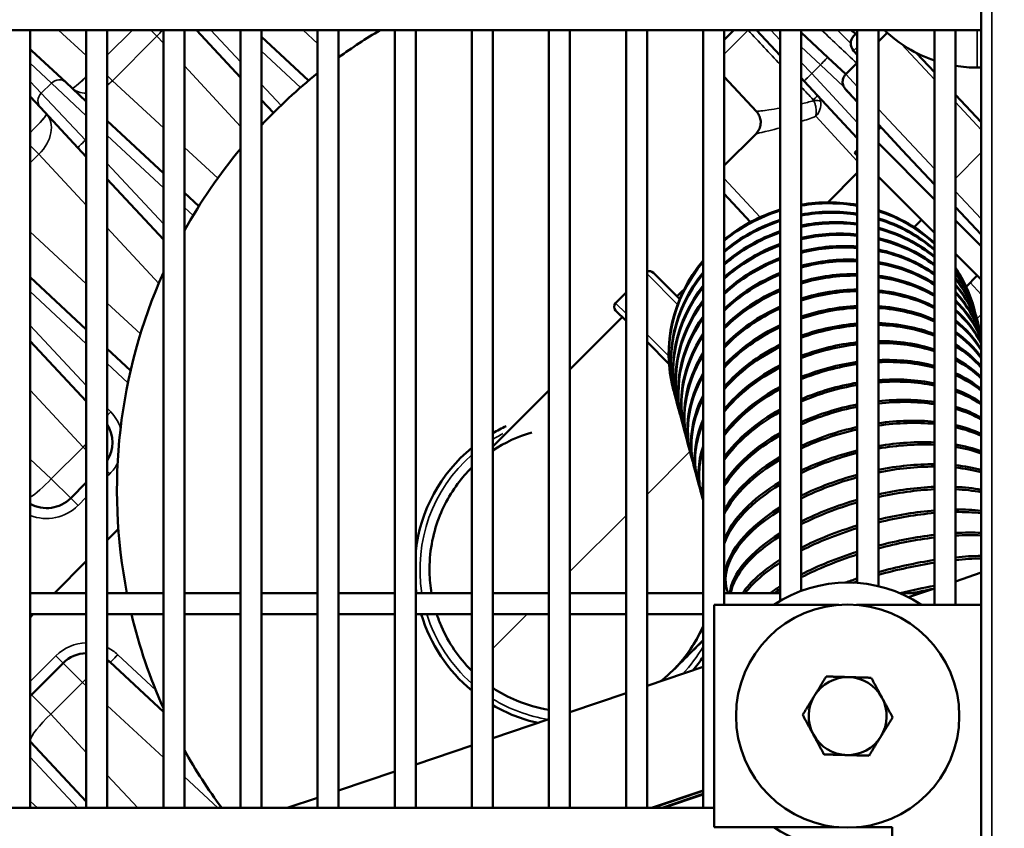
# Model space of a CAD drawing. Header units: inches. Extents: x 1 to 271, y 5 to 171.
# Tile 301 of 334: x 145.45 to 150.98, y 138.78 to 143.33. Entities that reach past the tile are written whole.
import ezdxf

# ---------------------------------------------------------------- set-up
doc = ezdxf.new("R2010")
doc.units = ezdxf.units.IN
doc.header["$LTSCALE"] = 8
doc.header["$MEASUREMENT"] = 0
for name, color, linetype, lineweight in [('Dimension (ANSI)', 7, 'Continuous', 25), ('Visible (ANSI)', 7, 'Continuous', 50), ('Visible Narrow (ANSI)', 7, 'Continuous', 35)]:
    doc.layers.add(name, color=color, linetype=linetype, lineweight=lineweight)
doc.styles.add('Dimension Text', font='tahoma.ttf')
doc.dimstyles.new('Dual Dimension', dxfattribs={"dimscale": 8, "dimtxt": 0.12, "dimasz": 0.098425, "dimexe": 0.125, "dimexo": 0.0625, "dimgap": 0.031496, "dimtad": 0, "dimtih": 1, "dimtoh": 1, "dimrnd": 1e-08, "dimzin": 4, "dimdsep": 46, "dimtxsty": 'Dimension Text', "dimcen": 0.09, "dimdle": 0.393701, "dimclrd": 256, "dimclre": 256, "dimclrt": 256, "dimadec": 0, "dimazin": 1, "dimtfac": 1, "dimtofl": 0, "dimtmove": 0, "dimatfit": 3, "dimfxl": 1, "dimtolj": 1, "dimtzin": 4, "dimlwd": -1, "dimlwe": -1, "dimarcsym": 0})

# ---------------------------------------------------------------- blocks, each defined once
blk = doc.blocks.new('*D10')
at = {"layer": 'Defpoints', "color": 0, "transparency": 16777216}
for p in [(179.2848, 157.7079), (123.1798, 140.6812), (179.2848, 140.6812)]:
    blk.add_point(p, dxfattribs=at)
at = {"layer": 'Dimension (ANSI)', "transparency": 16777216}
for p, q in [((123.1798, 141.1812), (123.1798, 158.7079)), ((179.2848, 141.1812), (179.2848, 158.7079)), ((123.9672, 157.7079), (146.443, 157.7079)), ((178.4974, 157.7079), (156.0215, 157.7079))]:
    blk.add_line(p, q, dxfattribs=at)
for points in [[(123.9672, 157.8392), (123.9672, 157.5767), (123.1798, 157.7079)], [(178.4974, 157.8392), (178.4974, 157.5767), (179.2848, 157.7079)]]:
    blk.add_solid(points, dxfattribs=at)
at = {"layer": 'Dimension (ANSI)', "transparency": 16777216, "insert": (151.2323, 157.7079), "char_height": 0.96, "attachment_point": 5, "style": 'Dimension Text'}
blk.add_mtext('\\A1;{\\H3.0x;(}\\S56.11^ 1425.1 mm;{\\H3.0x;)}', dxfattribs=at)

msp = doc.modelspace()

# ---------------------------------------------------------------- linework, layer by layer
at = {"layer": 'Visible (ANSI)'}
for p, q in [((150.8541, 143.663), (150.8541, 130.693)), ((150.8541, 143.2669), (130.6702, 143.2669)), ((145.5128, 143.2669), (145.5128, 138.8968)), ((145.8277, 143.2669), (145.8277, 138.8968)), ((145.9458, 143.2669), (145.9458, 138.8968)), ((146.2608, 143.2669), (146.2608, 138.8968)), ((146.3789, 143.2669), (146.3789, 138.8968)), ((146.4459, 143.2669), (146.6939, 143.001)), ((146.6939, 143.2669), (146.6939, 138.8968)), ((146.812, 143.2669), (146.812, 138.8968)), ((147.1269, 143.2669), (147.1269, 138.8968)), ((147.245, 143.2669), (147.245, 138.8968)), ((147.56, 143.2669), (147.56, 138.8968)), ((147.6781, 143.2669), (147.6781, 138.8968)), ((147.9931, 143.2669), (147.9931, 138.8968)), ((148.1112, 143.2669), (148.1112, 138.8968)), ((148.4261, 143.2669), (148.4261, 138.8968)), ((148.5443, 143.2669), (148.5443, 138.8968)), ((148.8592, 143.2669), (148.8592, 138.8968)), ((148.9773, 143.2669), (148.9773, 138.8968)), ((149.2923, 143.2669), (149.2923, 138.8968)), ((149.4641, 143.2669), (149.4104, 143.2132)), ((149.4104, 143.2669), (149.4104, 140.038)), ((149.593, 143.2669), (149.7254, 143.1249)), ((149.7254, 143.2669), (149.7254, 140.0603)), ((149.8435, 143.2669), (149.8435, 140.1162)), ((149.9935, 143.1138), (149.8435, 143.2537)), ((150.151, 143.2467), (150.122, 143.2669)), ((150.1392, 143.2349), (150.1584, 143.2541)), ((150.1584, 143.2669), (150.1584, 140.161)), ((150.2765, 143.2669), (150.2765, 140.1429)), ((150.2765, 143.2025), (150.3267, 143.2527)), ((150.5915, 143.2669), (150.5915, 140.038)), ((150.7096, 143.2669), (150.7096, 140.038)), ((147.0765, 142.9837), (146.812, 143.2304)), ((145.5225, 143.1518), (145.5128, 143.1608)), ((145.713, 142.9741), (145.5225, 143.1518)), ((150.1377, 143.1515), (150.1584, 143.1293)), ((150.4914, 143.1386), (150.5915, 143.0313)), ((149.9935, 143.1138), (150.0941, 143.02)), ((150.0933, 143.0192), (150.1584, 143.0844)), ((150.8324, 143.0566), (150.8541, 143.0566)), ((145.713, 142.9741), (145.8277, 142.8671)), ((145.8101, 142.989), (145.8101, 142.989)), ((149.4104, 143.0047), (149.5918, 142.8102)), ((149.8435, 142.9983), (149.8601, 142.9804)), ((150.1584, 142.6605), (149.8601, 142.9804)), ((145.8101, 142.9138), (145.8101, 142.9138)), ((150.0918, 142.9359), (150.1584, 142.8645)), ((150.1246, 142.9008), (150.1105, 142.9159)), ((150.7096, 142.9046), (150.8541, 142.7497)), ((145.5128, 142.8937), (145.5706, 142.8317)), ((146.812, 142.8743), (146.8787, 142.8028)), ((145.7805, 142.6066), (145.5706, 142.8317)), ((146.2608, 142.4633), (145.9458, 142.757)), ((150.2765, 142.7378), (150.3678, 142.64)), ((149.5895, 142.6852), (149.4104, 142.5061)), ((150.2912, 142.7221), (150.2765, 142.7084)), ((150.2765, 142.6314), (150.5915, 142.3164)), ((150.4112, 142.5934), (150.3678, 142.64)), ((145.7805, 142.6066), (145.8277, 142.556)), ((150.1584, 142.5926), (150.1431, 142.5773)), ((150.1584, 142.5619), (150.1431, 142.5773)), ((150.4112, 142.5934), (150.5915, 142.4001)), ((150.1584, 142.4657), (149.9923, 142.2995)), ((145.9458, 142.4293), (146.2608, 142.0916)), ((150.5915, 142.1289), (150.2765, 142.4438)), ((146.4598, 142.2777), (146.3789, 142.3531)), ((149.4104, 142.3478), (149.4601, 142.2944)), ((149.5584, 142.1891), (149.4601, 142.2944)), ((150.8541, 142.1185), (150.7096, 142.2734)), ((150.5194, 142.2009), (150.478, 142.1595)), ((150.7096, 142.1983), (150.8541, 142.0538)), ((150.8541, 141.8663), (150.7096, 142.0108)), ((145.8277, 141.586), (145.5128, 141.8797)), ((145.7959, 141.8713), (145.7959, 141.8713)), ((149.1608, 141.756), (149.0131, 141.9037)), ((150.8323, 141.888), (150.7698, 141.8255)), ((148.8592, 141.7923), (148.801, 141.734)), ((148.801, 141.6916), (148.8592, 141.6333)), ((150.8168, 141.6949), (150.8153, 141.7001)), ((148.5443, 141.3607), (148.8381, 141.6545)), ((150.8274, 141.6552), (150.8258, 141.6611)), ((150.8392, 141.6109), (150.8375, 141.6175)), ((150.8523, 141.5622), (150.8504, 141.5694)), ((150.8532, 141.5588), (150.8541, 141.5598)), ((145.5128, 141.5199), (145.8277, 141.1822)), ((146.0762, 141.3543), (145.9458, 141.4759)), ((148.9773, 141.5152), (149.1006, 141.3919)), ((149.1264, 141.2419), (149.125, 141.2472)), ((148.1112, 140.9276), (148.4261, 141.2426)), ((149.137, 141.2022), (149.1354, 141.2082)), ((149.1489, 141.158), (149.1471, 141.1646)), ((149.1619, 141.1093), (149.16, 141.1165)), ((149.1762, 141.0562), (149.1741, 141.064)), ((149.1915, 140.9988), (149.1893, 141.0072)), ((149.208, 140.9373), (149.2056, 140.9463)), ((149.2256, 140.8718), (149.223, 140.8813)), ((147.9895, 140.8059), (147.993, 140.8094)), ((149.2442, 140.8024), (149.2415, 140.8125)), ((145.8277, 140.7246), (145.7403, 140.6372)), ((149.2638, 140.7292), (149.2609, 140.7398)), ((149.2843, 140.6525), (149.2814, 140.6636)), ((145.9458, 140.4008), (146.0077, 140.4627)), ((145.6483, 140.1033), (145.8277, 140.2827)), ((150.7096, 140.1701), (150.8541, 140.2191)), ((149.4255, 140.1257), (149.4218, 140.1393)), ((145.8277, 140.1033), (145.5128, 140.1033)), ((146.2608, 140.1033), (145.9458, 140.1033)), ((146.6939, 140.1033), (146.3789, 140.1033)), ((147.1269, 140.1033), (146.812, 140.1033)), ((147.56, 140.1033), (147.245, 140.1033)), ((147.9931, 140.1033), (147.6781, 140.1033)), ((148.4261, 140.1033), (148.1112, 140.1033)), ((148.8592, 140.1033), (148.5443, 140.1033)), ((149.2923, 140.1033), (148.9773, 140.1033)), ((149.7254, 140.1033), (149.4104, 140.1033)), ((150.5128, 140.1033), (150.3972, 140.1033)), ((150.4458, 140.0806), (150.5915, 140.13)), ((149.3541, 138.788), (149.3541, 140.038)), ((149.3541, 140.038), (150.0541, 140.038)), ((150.1541, 140.038), (150.8541, 140.038)), ((145.5128, 139.9677), (145.5302, 139.9852)), ((145.8277, 139.9852), (145.5128, 139.9852)), ((146.2608, 139.9852), (145.9458, 139.9852)), ((146.6939, 139.9852), (146.3789, 139.9852)), ((147.1269, 139.9852), (146.812, 139.9852)), ((147.56, 139.9852), (147.245, 139.9852)), ((147.9931, 139.9852), (147.6781, 139.9852)), ((148.4261, 139.9852), (148.1112, 139.9852)), ((148.8592, 139.9852), (148.5443, 139.9852)), ((149.2923, 139.9852), (148.9773, 139.9852)), ((149.2923, 139.8388), (149.1245, 139.671)), ((145.5193, 139.5324), (145.6978, 139.7108)), ((145.9617, 139.7154), (146.2608, 139.4366)), ((148.9773, 139.5824), (149.2923, 139.6892)), ((148.5443, 139.4354), (148.8592, 139.5423)), ((148.1112, 139.2885), (148.4261, 139.3953)), ((145.8277, 138.9327), (145.5147, 139.2684)), ((147.6781, 139.1415), (147.9931, 139.2484)), ((147.245, 138.9946), (147.56, 139.1015)), ((149.0106, 138.8968), (149.2923, 138.9924)), ((146.0905, 138.9251), (146.0905, 138.9251)), ((146.9569, 138.8968), (147.1269, 138.9545)), ((149.2923, 138.9724), (149.0707, 138.8968)), ((149.3541, 138.8968), (130.6702, 138.8968)), ((150.0541, 138.788), (149.3541, 138.788)), ((150.3541, 138.788), (150.1541, 138.788)), ((150.3541, 134.538), (150.3541, 138.788))]:
    msp.add_line(p, q, dxfattribs=at)
msp.add_circle((150.1041, 139.413), 0.627, dxfattribs=at)
for centre, radius, start, end in [((148.9998, 140.6812), 3, 120.4709, 125.7967), ((150.8324, 143.8066), 0.75, 226.0264, 251.2678), ((150.1816, 143.1924), 0.06, 135, 223), ((148.9998, 140.6812), 3, 128.6295, 136.8251), ((150.8324, 143.8066), 0.75, 260.5803, 270), ((148.9998, 140.6812), 3, 140.2318, 150.8827), ((148.9919, 141.8825), 0.03, 45, 119.0201), ((148.9998, 140.6812), 3, 155.9227, 191.1067), ((148.8222, 141.7128), 0.03, 135, 225), ((145.7844, 140.95), 0.19, 328.1638, 31.8362), ((148.557, 140.2385), 0.885, 114.8208, 120.2488), ((148.557, 140.2385), 0.885, 129.5844, 173.2665), ((145.6059, 140.7716), 0.19, 240.636, 315), ((150.1041, 139.413), 0.75, 56.4427, 123.5573), ((148.557, 140.2385), 0.885, 186.7335, 188.7835), ((148.9998, 140.6812), 3, 193.4152, 204.0773), ((148.557, 140.2385), 0.885, 196.6281, 230.4156), ((145.8321, 139.5765), 0.19, 91.3341, 135), ((145.8321, 139.5765), 0.19, 47, 53.2482), ((148.557, 140.2385), 0.885, 320.0194, 326.1833), ((150.1041, 139.413), 0.219, 88.3769, 148.3769), ((150.1041, 139.413), 0.219, 28.3769, 88.3769), ((145.6537, 139.398), 0.19, 135, 137.865), ((150.1041, 139.413), 0.219, 148.3769, 208.3769), ((150.1041, 139.413), 0.219, 328.3769, 28.3769), ((148.557, 140.2385), 0.885, 239.7512, 257.4651), ((150.1041, 139.413), 0.219, 208.3769, 268.3769), ((145.6537, 139.398), 0.19, 222.135, 223), ((150.1041, 139.413), 0.219, 268.3769, 328.3769), ((148.9998, 140.6812), 3, 209.1173, 216.4988), ((150.1041, 139.413), 0.75, 236.4427, 289.4712)]:
    msp.add_arc(centre, radius, start, end, dxfattribs=at)
for centre, major_axis, ratio, start_param, end_param in [((149.9702, 141.4737), (0.8452, 0.2265), 0.939693, 1.106406, 1.470012), ((149.9716, 141.4684), (-0.8452, -0.2265), 0.939693, 4.249662, 4.613248), ((149.9702, 141.4737), (0.8452, 0.2265), 0.939693, 1.608841, 2.021565), ((149.9716, 141.4684), (-0.8452, -0.2265), 0.939693, 4.752128, 5.165279), ((149.9806, 141.4346), (0.8452, 0.2265), 0.92326, 1.122608, 1.486461), ((149.9822, 141.4287), (-0.8452, -0.2265), 0.92326, 4.266067, 4.629905), ((149.9702, 141.4737), (0.8452, 0.2265), 0.939693, 0.530508, 0.964932), ((149.9716, 141.4684), (-0.8452, -0.2265), 0.939693, 3.674415, 4.10826), ((149.9806, 141.4346), (0.8452, 0.2265), 0.92326, 1.625829, 2.042365), ((149.9822, 141.4287), (-0.8452, -0.2265), 0.92326, 4.769334, 5.186378), ((149.9923, 141.391), (0.8452, 0.2265), 0.904937, 1.140709, 1.504895), ((149.9941, 141.3845), (-0.8452, -0.2265), 0.904937, 4.284366, 4.648545), ((149.9806, 141.4346), (0.8452, 0.2265), 0.92326, 0.550601, 0.98149), ((149.9822, 141.4287), (-0.8452, -0.2265), 0.92326, 3.694754, 4.125025), ((149.9923, 141.391), (0.8452, 0.2265), 0.904937, 1.644894, 2.065915), ((149.9941, 141.3845), (-0.8452, -0.2265), 0.904937, 4.788617, 5.210238), ((150.0052, 141.3429), (0.8452, 0.2265), 0.884762, 1.160676, 1.525299), ((149.9923, 141.391), (0.8452, 0.2265), 0.904937, 0.572819, 0.999963), ((149.9941, 141.3845), (-0.8452, -0.2265), 0.904937, 3.717203, 4.143699), ((150.0071, 141.3357), (-0.8452, -0.2265), 0.884762, 4.304525, 4.669154), ((150.0052, 141.3429), (0.8452, 0.2265), 0.884762, 0.597062, 1.02031), ((150.0071, 141.3357), (-0.8452, -0.2265), 0.884762, 3.741662, 4.16424), ((150.0052, 141.3429), (0.8452, 0.2265), 0.884762, 1.666033, 2.0923), ((150.0071, 141.3357), (-0.8452, -0.2265), 0.884762, 4.809973, 5.236946), ((150.0192, 141.2905), (0.8452, 0.2265), 0.862775, 1.182473, 1.547659), ((150.0213, 141.2826), (-0.8452, -0.2265), 0.862775, 4.32651, 4.691717), ((150.0192, 141.2905), (0.8452, 0.2265), 0.862775, 0.623229, 1.042485), ((150.0213, 141.2826), (-0.8452, -0.2265), 0.862775, 3.768028, 4.186604), ((149.9716, 141.4684), (-0.8452, -0.2265), 0.939693, 5.359419, 6.304618), ((149.9702, 141.4737), (-0.8452, -0.2265), 0.939693, 5.35683, 6.283185), ((150.0192, 141.2905), (0.8452, 0.2265), 0.862775, 1.689241, 2.121626), ((150.0213, 141.2826), (-0.8452, -0.2265), 0.862775, 4.8334, 5.266613), ((150.0345, 141.2337), (0.8452, 0.2265), 0.839022, 1.206062, 1.57196), ((150.0367, 141.2253), (-0.8452, -0.2265), 0.839022, 4.350282, 4.71622), ((150.0345, 141.2337), (0.8452, 0.2265), 0.839022, 0.651219, 1.066442), ((150.0367, 141.2253), (-0.8452, -0.2265), 0.839022, 3.796203, 4.210743), ((149.9702, 141.4737), (0.8452, 0.2265), 0.939693, 0, 0.311148), ((149.9716, 141.4684), (0.8452, 0.2265), 0.939693, 6.261752, 6.597396), ((149.9822, 141.4287), (-0.8452, -0.2265), 0.92326, 5.384621, 6.307567), ((149.9806, 141.4346), (-0.8452, -0.2265), 0.92326, 5.381631, 6.283185), ((150.0345, 141.2337), (0.8452, 0.2265), 0.839022, 1.714516, 2.15403), ((150.0367, 141.2253), (-0.8452, -0.2265), 0.839022, 4.858895, 5.29938), ((150.0508, 141.1728), (0.8452, 0.2265), 0.813552, 1.231404, 1.598186), ((150.0532, 141.1638), (-0.8452, -0.2265), 0.813552, 4.375802, 4.742647), ((150.0508, 141.1728), (0.8452, 0.2265), 0.813552, 0.680934, 1.092132), ((150.0532, 141.1638), (-0.8452, -0.2265), 0.813552, 3.826088, 4.236607), ((149.9806, 141.4346), (0.8452, 0.2265), 0.92326, 0, 0.335985), ((149.9822, 141.4287), (0.8452, 0.2265), 0.92326, 6.258804, 6.622504), ((149.9923, 141.391), (0.8452, 0.2265), 0.904937, 0, 0.363067), ((149.9941, 141.3845), (0.8452, 0.2265), 0.904937, 6.255735, 6.649826), ((149.9941, 141.3845), (-0.8452, -0.2265), 0.904937, 5.413458, 6.310636), ((149.9923, 141.391), (-0.8452, -0.2265), 0.904937, 5.410035, 6.283185), ((150.0508, 141.1728), (0.8452, 0.2265), 0.813552, 1.74186, 2.18969), ((150.0532, 141.1638), (-0.8452, -0.2265), 0.813552, 4.886459, 5.335433), ((150.0682, 141.1078), (0.8452, 0.2265), 0.786416, 1.258457, 1.626322), ((150.0707, 141.0983), (-0.8452, -0.2265), 0.786416, 4.403027, 4.770983), ((150.0682, 141.1078), (0.8452, 0.2265), 0.786416, 0.712276, 1.119504), ((150.0052, 141.3429), (0.8452, 0.2265), 0.884762, 0, 0.392209), ((150.0071, 141.3357), (0.8452, 0.2265), 0.884762, 6.274059, 6.679182), ((150.0052, 141.3429), (-0.8452, -0.2265), 0.884762, 5.442317, 6.283185), ((150.0707, 141.0983), (-0.8452, -0.2265), 0.786416, 3.857586, 4.264147), ((150.0192, 141.2905), (0.8452, 0.2265), 0.862775, 0.04796, 0.423242), ((150.0213, 141.2826), (0.8452, 0.2265), 0.862775, 0.056708, 0.427217), ((150.0345, 141.2337), (0.8452, 0.2265), 0.839022, 0.108511, 0.456007), ((150.0367, 141.2253), (0.8452, 0.2265), 0.839022, 0.116454, 0.460148), ((150.0071, 141.3357), (-0.8452, -0.2265), 0.884762, 5.446217, 6.313847), ((150.0682, 141.1078), (0.8452, 0.2265), 0.786416, 1.771274, 2.22884), ((150.0707, 141.0983), (-0.8452, -0.2265), 0.786416, 4.916095, 5.375014), ((150.0866, 141.0389), (0.8452, 0.2265), 0.75767, 1.287177, 1.656353), ((150.0893, 141.0288), (-0.8452, -0.2265), 0.75767, 4.431914, 4.801214), ((150.0866, 141.0389), (0.8452, 0.2265), 0.75767, 0.745151, 1.148504), ((150.0893, 141.0288), (-0.8452, -0.2265), 0.75767, 3.890603, 4.293308), ((150.0508, 141.1728), (0.8452, 0.2265), 0.813552, 0.165416, 0.490362), ((150.0532, 141.1638), (0.8452, 0.2265), 0.813552, 0.172851, 0.494647), ((150.0213, 141.2826), (-0.8452, -0.2265), 0.862775, 5.483289, 6.317224), ((150.0192, 141.2905), (-0.8452, -0.2265), 0.862775, 5.47885, 6.283185), ((150.0682, 141.1078), (0.8452, 0.2265), 0.786416, 0.220128, 0.526177), ((150.0866, 141.0389), (0.8452, 0.2265), 0.75767, 1.802764, 2.271793), ((150.0893, 141.0288), (-0.8452, -0.2265), 0.75767, 4.94781, 5.418451), ((150.1061, 140.9663), (0.8452, 0.2265), 0.727374, 1.31752, 1.688267), ((150.109, 140.9557), (-0.8452, -0.2265), 0.727374, 4.462419, 4.833327), ((150.1061, 140.9663), (0.8452, 0.2265), 0.727374, 0.779467, 1.179078), ((150.109, 140.9557), (-0.8452, -0.2265), 0.727374, 3.92505, 4.324036), ((150.0707, 141.0983), (0.8452, 0.2265), 0.786416, 0.227211, 0.530588), ((150.0367, 141.2253), (-0.8452, -0.2265), 0.839022, 5.525225, 6.320796), ((150.0345, 141.2337), (-0.8452, -0.2265), 0.839022, 5.52016, 6.283185), ((150.0866, 141.0389), (0.8452, 0.2265), 0.75767, 0.273443, 0.563332), ((150.0893, 141.0288), (0.8452, 0.2265), 0.75767, 0.280267, 0.567853), ((150.1061, 140.9663), (0.8452, 0.2265), 0.727374, 1.83634, 2.318979), ((150.109, 140.9557), (-0.8452, -0.2265), 0.727374, 4.981615, 5.466194), ((150.1265, 140.89), (0.8452, 0.2265), 0.695588, 1.349439, 1.722052), ((150.1295, 140.8789), (-0.8452, -0.2265), 0.695588, 4.494495, 4.867312), ((150.1265, 140.89), (0.8452, 0.2265), 0.695588, 0.815136, 1.211171), ((150.1295, 140.8789), (-0.8452, -0.2265), 0.695588, 3.960837, 4.356277), ((150.1061, 140.9663), (0.8452, 0.2265), 0.727374, 0.325843, 0.60172), ((150.109, 140.9557), (0.8452, 0.2265), 0.727374, 0.332465, 0.606336), ((150.0532, 141.1638), (-0.8452, -0.2265), 0.813552, 5.572838, 6.324595), ((150.0508, 141.1728), (-0.8452, -0.2265), 0.813552, 5.567017, 6.283185), ((150.1479, 140.8103), (0.8452, 0.2265), 0.662378, 0.852072, 1.244727), ((150.1265, 140.89), (0.8452, 0.2265), 0.695588, 0.377634, 0.641241), ((150.1295, 140.8789), (0.8452, 0.2265), 0.695588, 0.384096, 0.64594), ((150.1265, 140.89), (0.8452, 0.2265), 0.695588, 1.872019, 2.371012), ((150.1295, 140.8789), (-0.8452, -0.2265), 0.695588, 5.017528, 5.518889), ((150.1479, 140.8103), (0.8452, 0.2265), 0.662378, 1.382888, 1.757697), ((150.151, 140.7987), (-0.8452, -0.2265), 0.662378, 4.528095, 4.903158), ((150.151, 140.7987), (-0.8452, -0.2265), 0.662378, 3.99788, 4.389974), ((150.0682, 141.1078), (-0.8452, -0.2265), 0.786416, 5.620609, 6.283185), ((150.0707, 141.0983), (-0.8452, -0.2265), 0.786416, 5.627396, 6.328663), ((150.1702, 140.7273), (0.8452, 0.2265), 0.627812, 0.89019, 1.279687), ((150.1479, 140.8103), (0.8452, 0.2265), 0.662378, 0.429023, 0.681804), ((150.151, 140.7987), (-0.8452, -0.2265), 0.662378, 3.576944, 3.828166), ((150.1479, 140.8103), (0.8452, 0.2265), 0.662378, 1.909825, 2.428802), ((150.151, 140.7987), (-0.8452, -0.2265), 0.662378, 5.055575, 5.577501), ((150.1702, 140.7273), (0.8452, 0.2265), 0.627812, 1.417817, 1.795198), ((150.1734, 140.7153), (-0.8452, -0.2265), 0.627812, 4.563171, 4.940862), ((150.1734, 140.7153), (-0.8452, -0.2265), 0.627812, 4.036097, 4.425069), ((150.1702, 140.7273), (0.8452, 0.2265), 0.627812, 0.480148, 0.723322), ((150.0866, 141.0389), (-0.8452, -0.2265), 0.75767, 5.682939, 6.283185), ((150.0893, 141.0288), (-0.8452, -0.2265), 0.75767, 5.691065, 6.333046), ((150.1932, 140.6411), (0.8452, 0.2265), 0.591961, 0.929411, 1.315994), ((150.1734, 140.7153), (-0.8452, -0.2265), 0.627812, 3.627956, 3.869745), ((150.1702, 140.7273), (0.8452, 0.2265), 0.627812, 1.949792, 2.493794), ((150.1932, 140.6411), (0.8452, 0.2265), 0.591961, 1.454179, 1.834552), ((150.1966, 140.6287), (-0.8452, -0.2265), 0.591961, 4.599676, 4.980422), ((150.1966, 140.6287), (-0.8452, -0.2265), 0.591961, 4.075405, 4.461505), ((150.1932, 140.6411), (0.8452, 0.2265), 0.591961, 0.531104, 0.765716), ((150.1966, 140.6287), (-0.8452, -0.2265), 0.591961, 3.678813, 3.912191), ((150.1061, 140.9663), (-0.8452, -0.2265), 0.727374, 5.757853, 6.283185), ((150.1734, 140.7153), (-0.8452, -0.2265), 0.627812, 5.09579, 5.643578), ((150.109, 140.9557), (-0.8452, -0.2265), 0.727374, 5.768106, 6.337803), ((150.2171, 140.552), (0.8452, 0.2265), 0.554898, 1.491925, 1.875763), ((150.2206, 140.5392), (-0.8452, -0.2265), 0.554898, 4.637559, 5.021844), ((150.2171, 140.552), (0.8452, 0.2265), 0.554898, 0.969655, 1.353589), ((150.2206, 140.5392), (-0.8452, -0.2265), 0.554898, 4.115728, 4.499223), ((150.2171, 140.552), (0.8452, 0.2265), 0.554898, 0.581954, 0.808909), ((150.2206, 140.5392), (-0.8452, -0.2265), 0.554898, 3.729575, 3.955426), ((150.1932, 140.6411), (0.8452, 0.2265), 0.591961, 1.991967, 2.568503), ((150.1966, 140.6287), (-0.8452, -0.2265), 0.591961, 5.138224, 5.71986), ((150.1265, 140.89), (-0.8452, -0.2265), 0.695588, 5.85486, 6.283185), ((150.2417, 140.4602), (0.8452, 0.2265), 0.516699, 1.010844, 1.392412), ((150.2453, 140.4469), (-0.8452, -0.2265), 0.516699, 4.156988, 4.538163), ((150.2417, 140.4602), (0.8452, 0.2265), 0.516699, 0.632737, 0.852826), ((150.2453, 140.4469), (-0.8452, -0.2265), 0.516699, 3.780278, 3.99938), ((150.1295, 140.8789), (-0.8452, -0.2265), 0.695588, 5.869619, 6.328216), ((150.2171, 140.552), (0.8452, 0.2265), 0.554898, 2.036413, 2.65806), ((150.2417, 140.4602), (0.8452, 0.2265), 0.516699, 1.531004, 1.918843), ((150.2453, 140.4469), (-0.8452, -0.2265), 0.516699, 4.676772, 5.06514), ((150.2206, 140.5392), (-0.8452, -0.2265), 0.554898, 5.182944, 5.812105), ((150.267, 140.3657), (0.8452, 0.2265), 0.477443, 1.052903, 1.432404), ((150.2707, 140.3521), (-0.8452, -0.2265), 0.477443, 4.199109, 4.578267), ((150.267, 140.3657), (0.8452, 0.2265), 0.477443, 0.683475, 0.897398), ((150.2707, 140.3521), (-0.8452, -0.2265), 0.477443, 3.830943, 4.043981), ((150.267, 140.3657), (0.8452, 0.2265), 0.477443, 1.571367, 1.963813), ((150.2707, 140.3521), (-0.8452, -0.2265), 0.477443, 4.717266, 5.110334), ((150.1479, 140.8103), (-0.8452, -0.2265), 0.662378, 6.027163, 6.187899), ((150.2417, 140.4602), (-0.8452, -0.2265), 0.516699, 5.224809, 5.91847), ((150.2453, 140.4469), (-0.8452, -0.2265), 0.516699, 5.230039, 5.937725), ((150.293, 140.2689), (0.8452, 0.2265), 0.437209, 1.095756, 1.473504), ((150.293, 140.2689), (0.8452, 0.2265), 0.437209, 0.734176, 0.942555), ((150.2967, 140.255), (-0.8452, -0.2265), 0.437209, 4.242018, 4.619474), ((150.2967, 140.255), (-0.8452, -0.2265), 0.437209, 3.881575, 4.08916), ((150.267, 140.3657), (-0.8452, -0.2265), 0.477443, 5.274087, 6.283185), ((150.293, 140.2689), (0.8452, 0.2265), 0.437209, 1.612964, 2.010706), ((150.2967, 140.255), (-0.8452, -0.2265), 0.437209, 4.758991, 5.157462), ((150.2707, 140.3521), (-0.8452, -0.2265), 0.477443, 5.279632, 6.339467), ((150.3195, 140.1699), (0.8452, 0.2265), 0.39608, 1.139329, 1.515652), ((150.3233, 140.1557), (-0.8452, -0.2265), 0.39608, 4.28564, 4.661724), ((150.3195, 140.1699), (0.8452, 0.2265), 0.39608, 0.784837, 0.988228), ((150.3233, 140.1557), (-0.8452, -0.2265), 0.39608, 3.932171, 4.13485), ((150.3195, 140.1699), (0.8452, 0.2265), 0.39608, 1.655748, 2.059573), ((150.293, 140.2689), (-0.8452, -0.2265), 0.437209, 5.325996, 6.125298), ((150.2967, 140.255), (-0.8452, -0.2265), 0.437209, 5.331886, 6.090834), ((150.3233, 140.1557), (-0.8452, -0.2265), 0.39608, 4.801899, 5.206576), ((150.3466, 140.0688), (0.8452, 0.2265), 0.35414, 1.183548, 1.558787), ((150.3505, 140.0544), (-0.8452, -0.2265), 0.35414, 4.329901, 4.704958), ((150.3466, 140.0688), (0.8452, 0.2265), 0.35414, 0.835445, 1.034351), ((150.3505, 140.0544), (-0.8452, -0.2265), 0.35414, 3.982716, 4.180984), ((150.3466, 140.0688), (0.8452, 0.2265), 0.35414, 1.699669, 2.110485), ((150.3505, 140.0544), (-0.8452, -0.2265), 0.35414, 4.845942, 5.257753), ((150.3741, 139.966), (0.8452, 0.2265), 0.311475, 0.885981, 1.080855), ((150.3195, 140.1699), (0.8452, 0.2265), 0.39608, 2.239156, 2.712152), ((150.3233, 140.1557), (-0.8452, -0.2265), 0.39608, 5.387024, 5.818245), ((150.3741, 139.966), (0.8452, 0.2265), 0.311475, 1.228341, 1.60285), ((150.3781, 139.9514), (-0.8452, -0.2265), 0.311475, 4.37473, 4.749115), ((150.3781, 139.9514), (-0.8452, -0.2265), 0.311475, 4.033191, 4.227494), ((150.2453, 140.4469), (-0.8452, -0.2265), 0.516699, 0.070311, 0.096812), ((150.3466, 140.0688), (0.8452, 0.2265), 0.35414, 2.297047, 2.401839), ((150.3741, 139.966), (0.8452, 0.2265), 0.311475, 1.74468, 1.828695), ((150.3781, 139.9514), (-0.8452, -0.2265), 0.311475, 4.891073, 4.919843), ((150.4021, 139.8617), (0.8452, 0.2265), 0.268173, 1.273634, 1.502163), ((150.3505, 140.0544), (-0.8452, -0.2265), 0.35414, 5.445356, 5.504681), ((150.4061, 139.8468), (-0.8452, -0.2265), 0.268173, 4.427486, 4.56978)]:
    msp.add_ellipse(centre, major_axis=major_axis, ratio=ratio, start_param=start_param, end_param=end_param, dxfattribs=at)
for points, knots in [([(150.092, 142.9357), (150.0904, 142.9374), (150.0889, 142.9392), (150.0861, 142.943), (150.0849, 142.9449), (150.0815, 142.9507), (150.0797, 142.9548), (150.0772, 142.963), (150.0764, 142.967), (150.0756, 142.9753), (150.0757, 142.9794), (150.0766, 142.9876), (150.0775, 142.9917), (150.0801, 142.9995), (150.0818, 143.0033), (150.0864, 143.0114), (150.0896, 143.0156), (150.0933, 143.0192)], [0, 0, 0, 0, 0.0177927, 0.0177927, 0.0353465, 0.0353465, 0.0688973, 0.0688973, 0.1003242, 0.1003242, 0.1317441, 0.1317441, 0.163152, 0.163152, 0.1945635, 0.1945635, 0.2339885, 0.2339885, 0.2339885, 0.2339885]), ([(150.1105, 142.9159), (150.1039, 142.923), (150.099, 142.9282), (150.0945, 142.9331), (150.0934, 142.9342), (150.0924, 142.9353), (150.0922, 142.9355), (150.0919, 142.9358), (150.0919, 142.9358), (150.0918, 142.9359), (150.0918, 142.9359), (150.0918, 142.9359), (150.0918, 142.9359), (150.0918, 142.9359), (150.0918, 142.9359), (150.0918, 142.9359), (150.0918, 142.9359), (150.0918, 142.9359), (150.0918, 142.9359), (150.0918, 142.9359), (150.0918, 142.9359), (150.0919, 142.9359), (150.0919, 142.9359), (150.0919, 142.9358), (150.0919, 142.9358), (150.0919, 142.9358), (150.0919, 142.9358), (150.092, 142.9358), (150.092, 142.9358), (150.092, 142.9357), (150.092, 142.9357), (150.092, 142.9357), (150.092, 142.9357), (150.092, 142.9357)], [0, 0, 0, 0, 0.2871242, 0.2871242, 0.4222928, 0.4222928, 0.485176, 0.485176, 0.5323361, 0.5323361, 0.5367571, 0.5367571, 0.5388255, 0.5388255, 0.5393427, 0.5393427, 0.5394719, 0.5394719, 0.5395043, 0.5395043, 0.5395453, 0.5395453, 0.5395783, 0.5395783, 0.5398371, 0.5398371, 0.5399017, 0.5399017, 0.5399341, 0.5399341, 0.5399502, 0.5399502, 0.5399603, 0.5399603, 0.5399603, 0.5399603]), ([(149.5896, 142.6852), (149.596, 142.6915), (149.6014, 142.699), (149.6098, 142.7151), (149.6129, 142.7241), (149.6162, 142.7429), (149.6164, 142.753), (149.6134, 142.772), (149.6104, 142.7811), (149.6024, 142.797), (149.5975, 142.804), (149.5917, 142.8102)], [0.0002521, 0.0002521, 0.0002521, 0.0002521, 0.0686034, 0.0686034, 0.1391829, 0.1391829, 0.2139787, 0.2139787, 0.2856992, 0.2856992, 0.3496408, 0.3496408, 0.3496408, 0.3496408]), ([(147.7669, 140.1033), (147.7602, 140.1423), (147.7565, 140.1817), (147.7532, 140.3298), (147.773, 140.4329), (147.8399, 140.6095), (147.8863, 140.6881), (147.9607, 140.7762), (147.9769, 140.7936), (147.993, 140.8095)], [1.25556, 1.25556, 1.25556, 1.25556, 1.557617, 1.557617, 2.389511, 2.389511, 3.162934, 3.162934, 3.375825, 3.375825, 3.375825, 3.375825]), ([(147.9931, 140.8095), (147.9923, 140.8087), (147.9915, 140.8079), (147.9904, 140.8068), (147.9901, 140.8065), (147.9897, 140.8061), (147.9897, 140.8061), (147.9896, 140.806), (147.9896, 140.806), (147.9895, 140.806), (147.9895, 140.806), (147.9895, 140.8059), (147.9895, 140.8059), (147.9895, 140.8059), (147.9895, 140.8059), (147.9895, 140.8059), (147.9895, 140.8059), (147.9895, 140.8059), (147.9895, 140.8059), (147.9895, 140.8059), (147.9895, 140.8059), (147.9895, 140.8059), (147.9895, 140.8059), (147.9895, 140.8059), (147.9895, 140.8059), (147.9895, 140.8059), (147.9895, 140.8059), (147.9895, 140.8059), (147.9895, 140.8059), (147.9895, 140.8059), (147.9895, 140.8059), (147.9895, 140.8059), (147.9895, 140.8059), (147.9895, 140.8059), (147.9895, 140.8059), (147.9895, 140.8059), (147.9895, 140.8059), (147.9895, 140.8059), (147.9895, 140.8059), (147.9895, 140.8059)], [1.0372671, 1.0372671, 1.0372671, 1.0372671, 1.0461865, 1.0461865, 1.0496186, 1.0496186, 1.0501582, 1.0501582, 1.050428, 1.050428, 1.0504617, 1.0504617, 1.0504785, 1.0504785, 1.0850111, 1.0850111, 1.1886088, 1.1886088, 1.499402, 1.499402, 1.7324969, 1.7324969, 1.7762022, 1.7762022, 1.7925917, 1.7925917, 1.7956647, 1.7956647, 1.797823, 1.797823, 1.7983625, 1.7983625, 1.7984974, 1.7984974, 1.7985649, 1.7985649, 1.7985986, 1.7985986, 1.7986188, 1.7986188, 1.7986188, 1.7986188]), ([(147.9896, 139.671), (147.9191, 139.7415), (147.8621, 139.8254), (147.8126, 139.9392), (147.8039, 139.9621), (147.7962, 139.9852)], [0.000001, 0.000001, 0.000001, 0.000001, 0.7596319, 0.7596319, 0.9456307, 0.9456307, 0.9456307, 0.9456307]), ([(149.2923, 139.8388), (149.2818, 139.8284), (149.2718, 139.8183), (149.2155, 139.762), (149.179, 139.7255), (149.1407, 139.6872), (149.1315, 139.678), (149.1261, 139.6726), (149.1252, 139.6717), (149.1246, 139.6711), (149.1245, 139.6711), (149.1245, 139.671), (149.1245, 139.671), (149.1245, 139.671), (149.1245, 139.671), (149.1245, 139.671), (149.1245, 139.671), (149.1245, 139.671), (149.1245, 139.6711), (149.1246, 139.6711), (149.1247, 139.6712), (149.125, 139.6715), (149.1253, 139.6718), (149.1272, 139.6738), (149.1289, 139.6754), (149.1326, 139.6793), (149.1348, 139.6815), (149.1482, 139.6955), (149.1592, 139.7077), (149.1838, 139.737), (149.1972, 139.7543), (149.2422, 139.8177), (149.27, 139.8672), (149.2922, 139.919)], [2.949886, 2.949886, 2.949886, 2.949886, 3.121636, 3.121636, 3.962155, 3.962155, 4.524617, 4.524617, 4.711163, 4.711163, 4.773326, 4.773326, 4.793988, 4.793988, 4.794046, 4.794046, 4.794063, 4.794063, 4.794332, 4.794332, 4.794872, 4.794872, 4.798304, 4.798304, 4.816609, 4.816609, 4.841015, 4.841015, 4.971238, 4.971238, 5.144924, 5.144924, 5.587631, 5.587631, 5.587631, 5.587631]), ([(149.2445, 139.825), (149.2611, 139.8528), (149.276, 139.8815), (149.2901, 139.9135), (149.2912, 139.916), (149.2923, 139.9185)], [-0.5001074, -0.5001074, -0.5001074, -0.5001074, -0.2546106, -0.2546106, -0.234107, -0.234107, -0.234107, -0.234107]), ([(149.2445, 139.825), (149.2118, 139.7705), (149.1605, 139.6985), (149.0707, 139.6219), (149.0623, 139.615), (149.0538, 139.6083)], [0.000001, 0.000001, 0.000001, 0.000001, 0.484319, 0.484319, 0.5332936, 0.5332936, 0.5332936, 0.5332936]), ([(148.4261, 139.4476), (148.3639, 139.4579), (148.3028, 139.4754), (148.198, 139.5194), (148.1533, 139.5435), (148.1112, 139.5715)], [1.5327189, 1.5327189, 1.5327189, 1.5327189, 1.8151864, 1.8151864, 2.0415242, 2.0415242, 2.0415242, 2.0415242])]:
    msp.add_open_spline(points, degree=3, knots=knots, dxfattribs=at)
for points in [[(149.5917, 142.8102), (149.5917, 142.8102), (149.5917, 142.8102), (149.5917, 142.8102)], [(149.1452, 141.7716), (149.1586, 141.7842), (149.172, 141.797), (149.1854, 141.8098)], [(148.3299, 141.0068), (148.2524, 140.9843), (148.178, 140.9497), (148.1112, 140.9054)], [(148.1112, 140.9055), (148.1225, 140.913), (148.1333, 140.9198), (148.1436, 140.9259)], [(147.9931, 139.6675), (147.9919, 139.6687), (147.9907, 139.6698), (147.9896, 139.671)], [(148.5487, 139.4369), (148.5472, 139.4369), (148.5457, 139.4369), (148.5443, 139.437)]]:
    msp.add_open_spline(points, degree=3, dxfattribs=at)
for points in [[(149.9176, 139.5278), (149.9484, 139.5778), (149.9839, 139.6355)], [(149.9839, 139.6355), (150.0516, 139.6335), (150.1103, 139.6319)], [(150.1103, 139.6319), (150.169, 139.6302), (150.2367, 139.6283)], [(150.2367, 139.6283), (150.2689, 139.5687), (150.2968, 139.517)], [(149.8513, 139.4201), (149.8868, 139.4778), (149.9176, 139.5278)], [(150.2968, 139.517), (150.3247, 139.4654), (150.3569, 139.4058)], [(149.9114, 139.3089), (149.8835, 139.3605), (149.8513, 139.4201)], [(150.3569, 139.4058), (150.3213, 139.3481), (150.2906, 139.2981)], [(149.9715, 139.1976), (149.9393, 139.2572), (149.9114, 139.3089)], [(150.2906, 139.2981), (150.2598, 139.2482), (150.2243, 139.1905)], [(150.0979, 139.194), (150.0392, 139.1957), (149.9715, 139.1976)], [(150.2243, 139.1905), (150.1565, 139.1924), (150.0979, 139.194)]]:
    msp.add_rational_spline(points, [1, 1.0379548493, 1], degree=2, dxfattribs=at)
at = {"layer": 'Visible Narrow (ANSI)'}
for p, q in [((150.9141, 143.663), (150.9141, 130.693)), ((145.6726, 143.2669), (145.8277, 143.1251)), ((146.0869, 143.2669), (145.9458, 143.1258)), ((146.1903, 143.2669), (146.2243, 143.2329)), ((146.6939, 143.0888), (146.5278, 143.2669)), ((146.6849, 143.2669), (146.6939, 143.2586)), ((147.0465, 143.2669), (147.1269, 143.1923)), ((149.4104, 143.1313), (149.5455, 143.2664)), ((149.7254, 143.2112), (149.673, 143.2669)), ((150.0464, 143.2669), (150.1216, 143.1917)), ((150.8324, 143.0566), (150.8324, 143.2669)), ((145.9747, 142.9833), (146.2243, 143.2329)), ((146.2608, 143.1936), (146.2243, 143.2329)), ((150.4067, 143.1891), (150.5915, 142.9897)), ((146.812, 143.1484), (147.0306, 142.9445)), ((149.8435, 143.1726), (149.9511, 143.0714)), ((150.1377, 143.1515), (150.1584, 143.1722)), ((145.5128, 143.0815), (145.6322, 142.9701)), ((149.9025, 143.0228), (149.8435, 143.0856)), ((149.9511, 143.0714), (149.9025, 143.0228)), ((150.0828, 142.9486), (149.9511, 143.0714)), ((146.6939, 142.7267), (146.3789, 143.0663)), ((149.9025, 143.0228), (150.1584, 142.7484)), ((150.1584, 142.9497), (150.0933, 143.0192)), ((145.5746, 142.9125), (145.5128, 142.9788)), ((145.6322, 142.9701), (145.5746, 142.9125)), ((145.8277, 142.7858), (145.6322, 142.9701)), ((145.9747, 142.9833), (145.9458, 143.0122)), ((145.9747, 142.9833), (146.2608, 142.7179)), ((146.4661, 142.9722), (146.4663, 142.9721)), ((146.9215, 142.8447), (146.812, 142.9622)), ((145.5746, 142.9125), (145.8229, 142.649)), ((150.7096, 142.8622), (150.8541, 142.7063)), ((150.5915, 142.4875), (150.2765, 142.8237)), ((146.2356, 142.7413), (146.2354, 142.7415)), ((149.9247, 142.783), (150.1584, 142.5308)), ((145.8229, 142.649), (145.8277, 142.6538)), ((145.8277, 142.6439), (145.8229, 142.649)), ((145.9458, 142.675), (146.2608, 142.3813)), ((145.5128, 142.6187), (145.5614, 142.57)), ((146.3789, 142.6084), (146.5658, 142.435)), ((150.7096, 142.4345), (150.8541, 142.579)), ((145.5128, 142.5214), (145.5614, 142.57)), ((145.8277, 142.2829), (145.5614, 142.57)), ((146.2608, 142.1795), (145.9458, 142.5172)), ((149.6132, 142.2162), (149.4104, 142.4329)), ((150.7096, 142.3613), (150.8541, 142.2063)), ((145.8032, 142.3093), (145.8034, 142.3092)), ((146.3789, 142.2712), (146.4278, 142.2256)), ((145.5128, 142.134), (145.8277, 141.8418)), ((146.2344, 141.8444), (145.9458, 142.1556)), ((145.5725, 142.0786), (145.5725, 142.0786)), ((146.1594, 141.9253), (146.1594, 141.9253)), ((145.7933, 141.8737), (145.7933, 141.8737)), ((148.9773, 141.897), (149.1488, 141.7256)), ((145.5128, 141.7978), (145.8277, 141.5041)), ((150.8541, 141.7827), (150.7928, 141.8485)), ((145.9458, 141.7323), (146.1314, 141.5601)), ((145.9565, 141.7223), (145.9565, 141.7224)), ((145.9871, 141.694), (145.9871, 141.694)), ((148.8592, 141.6757), (148.801, 141.734)), ((150.8301, 141.6449), (150.8541, 141.6689)), ((145.8277, 141.2701), (145.5128, 141.6078)), ((149.0987, 141.4363), (148.9773, 141.5576)), ((145.9458, 141.3939), (146.0614, 141.2862)), ((145.8095, 140.9249), (145.5128, 141.2449)), ((145.5249, 141.2318), (145.5249, 141.2318)), ((145.9658, 141.122), (145.9458, 141.1434)), ((145.8095, 140.9249), (145.631, 140.7465)), ((145.8095, 140.9249), (145.8277, 140.9067)), ((149.2184, 140.8999), (148.9773, 140.6588)), ((145.5128, 140.8562), (145.631, 140.7465)), ((145.9458, 140.7886), (145.9597, 140.7747)), ((145.9458, 140.7609), (145.9597, 140.7747)), ((145.7403, 140.6372), (145.631, 140.7465)), ((145.7403, 140.6372), (145.7812, 140.5963)), ((145.7812, 140.5963), (145.8277, 140.6428)), ((148.8592, 140.5407), (148.5443, 140.2257)), ((148.4261, 140.1076), (148.4219, 140.1033)), ((148.3038, 139.9852), (148.1112, 139.7926)), ((145.6568, 139.7518), (145.5128, 139.6077)), ((145.6978, 139.7108), (145.6568, 139.7518)), ((146.2177, 139.5587), (146.0041, 139.7578)), ((145.6978, 139.7108), (145.807, 139.6016)), ((147.9931, 139.6745), (147.9896, 139.671)), ((145.6286, 139.4231), (145.807, 139.6016)), ((145.8277, 139.5824), (145.807, 139.6016)), ((145.5193, 139.5324), (145.5128, 139.5389)), ((145.6286, 139.4231), (145.5193, 139.5324)), ((145.6286, 139.4231), (145.8277, 139.2084)), ((146.2608, 139.1807), (145.9458, 139.4729)), ((146.1445, 139.2886), (146.1445, 139.2886)), ((145.5128, 139.1826), (145.7793, 138.8968)), ((145.9458, 139.0811), (146.1167, 138.8968)), ((146.5668, 138.8968), (146.3789, 139.0711)), ((148.9967, 138.8968), (149.2923, 138.9971)), ((149.2923, 138.9771), (149.0569, 138.8968)), ((145.5537, 138.8968), (145.5128, 138.935)), ((146.0929, 138.9225), (146.0929, 138.9225)), ((146.5283, 138.9325), (146.5285, 138.9324))]:
    msp.add_line(p, q, dxfattribs=at)
for centre, radius, start, end in [((145.7829, 140.9515), 0.25, 18.3906, 43), ((148.557, 140.2385), 0.855, 117.0426, 121.4284), ((148.557, 140.2385), 0.855, 131.2673, 189.0942), ((145.7829, 140.9515), 0.25, 315, 332.0039), ((145.6044, 140.773), 0.25, 248.4848, 315), ((146.318, 140.0594), 0.25, 197.2681, 202.1337), ((148.557, 140.2385), 0.855, 197.2295, 228.7327), ((145.8336, 139.575), 0.25, 91.3533, 135), ((145.8336, 139.575), 0.25, 47, 63.3318), ((148.557, 140.2385), 0.855, 316.5332, 329.3137), ((148.557, 140.2385), 0.855, 238.5716, 260.9513)]:
    msp.add_arc(centre, radius, start, end, dxfattribs=at)
for centre, major_axis, ratio, start_param, end_param in [((146.1273, 143.33), (-0.139, -0.1296), 0.722061, 1.596006, 1.834722), ((149.5118, 143.2366), (-0.0585, -0.0546), 0.018504, 2.167064, 2.17838), ((145.4815, 143.1079), (0.0409, 0.0439), 0.939626, 0, 0.214466), ((149.9525, 143.0699), (0.0409, 0.0439), 0.034878, 0, 1.569578), ((149.904, 143.0214), (-0.0439, -0.0409), 0.034878, 4.713607, 6.283185), ((145.6721, 142.9302), (0.0409, 0.0439), 0.939626, 0, 1.537996), ((145.8777, 143.0803), (-0.1296, -0.139), 0.08445, 0, 1.086542), ((145.8777, 143.0803), (-0.1296, -0.139), 0.08445, 0.783948, 1.086542), ((145.8777, 143.0803), (-0.1296, -0.139), 0.722061, 1.340918, 1.545587), ((146.3882, 143.0502), (-0.139, -0.1296), 0.579906, 1.591044, 1.591058), ((145.6145, 142.8726), (-0.0439, -0.0409), 0.939626, 4.74519, 6.283185), ((145.8777, 143.0803), (-0.1296, -0.139), 0.722061, 0, 0.602263), ((149.8767, 142.8453), (0.0585, 0.0546), 0.018201, 5.322261, 6.283185), ((149.904, 142.8733), (-0.00943, 0.006), 0.571526, 3.743897, 4.288356), ((149.8793, 142.8409), (0.0772, 0.0209), 0.297593, 0.274617, 1.030001), ((145.4644, 142.667), (0.139, 0.1296), 0.08445, 4.988342, 6.283185), ((145.4644, 142.667), (0.139, 0.1296), 0.722061, 4.737599, 6.283185), ((145.4644, 142.667), (0.139, 0.1296), 0.08445, 5.499305, 6.283185), ((146.1574, 142.8194), (-0.1296, -0.139), 0.579906, 1.550535, 1.550548), ((145.8244, 142.6475), (-0.0439, -0.0409), 0.034878, 4.713607, 6.283185), ((145.7253, 142.3873), (-0.139, -0.1296), 0.579906, 1.591044, 1.591058), ((145.9672, 141.1205), (-0.0439, -0.0409), 0.034878, 4.713607, 5.189589), ((145.7844, 140.95), (0.139, 0.1296), 0.186693, 4.718908, 4.852095), ((145.6059, 140.7716), (0.1296, 0.139), 0.186693, 3.73236, 4.70587), ((146.0026, 139.7593), (-0.0409, -0.0439), 0.034878, 0, 1.569578), ((145.8321, 139.5765), (0.1296, 0.139), 0.186693, 0, 0.337391), ((145.8321, 139.5765), (-0.1296, -0.139), 0.186693, 4.548278, 4.70587), ((145.6537, 139.398), (-0.139, -0.1296), 0.186693, 4.718908, 6.064729), ((145.6537, 139.398), (-0.139, -0.1296), 0.186693, 6.156908, 6.283185), ((145.4708, 139.2275), (0.0439, 0.0409), 0.034878, 5.950473, 6.283185), ((145.9914, 139.0358), (0.139, 0.1296), 0.034878, 1.584627, 1.584635), ((146.0158, 139.0096), (0.139, 0.1296), 0.034878, 1.585127, 1.585135), ((146.6064, 138.8544), (0.1296, 0.139), 0.579906, 1.550535, 1.550548)]:
    msp.add_ellipse(centre, major_axis=major_axis, ratio=ratio, start_param=start_param, end_param=end_param, dxfattribs=at)
for points in [[(149.5455, 143.2664), (149.5453, 143.2666), (149.5452, 143.2667), (149.545, 143.2669)], [(149.7254, 143.0742), (149.6654, 143.1382), (149.6054, 143.2023), (149.5455, 143.2664)], [(149.9579, 143.2669), (150.0237, 143.205), (150.0895, 143.1431), (150.1553, 143.0813)], [(149.911, 142.8757), (149.8885, 142.8998), (149.866, 142.9239), (149.8435, 142.9479)], [(149.8435, 142.8529), (149.8661, 142.8583), (149.8896, 142.8644), (149.9137, 142.8714)], [(149.9352, 142.8999), (149.943, 142.8916), (149.9494, 142.8805), (149.9521, 142.8672)], [(149.9247, 142.783), (149.8967, 142.7723), (149.8694, 142.7626), (149.8435, 142.754)]]:
    msp.add_open_spline(points, degree=3, dxfattribs=at)
for points, knots in [([(149.9247, 142.783), (149.9247, 142.7831), (149.9248, 142.7833), (149.9248, 142.7834), (149.9267, 142.7903), (149.9277, 142.7981), (149.9281, 142.814), (149.9276, 142.822), (149.9262, 142.8309), (149.9261, 142.8317), (149.9258, 142.8331), (149.9257, 142.8337), (149.9244, 142.8405), (149.9229, 142.8468), (149.9191, 142.8586), (149.917, 142.8641), (149.9143, 142.8701), (149.914, 142.8707), (149.9137, 142.8714)], [-0.00013929, -0.00013929, -0.00013929, -0.00013929, 0, 0, 0, 0.00835896, 0.00835896, 0.01598601, 0.01598601, 0.01671792, 0.01671792, 0.01727589, 0.01727589, 0.02303452, 0.02303452, 0.02816324, 0.02816324, 0.02879315, 0.02879315, 0.02879315, 0.02879315]), ([(149.9521, 142.8672), (149.9532, 142.862), (149.9538, 142.8566), (149.9538, 142.8511), (149.9538, 142.8506), (149.9538, 142.85), (149.9537, 142.8494), (149.9536, 142.8442), (149.9531, 142.839), (149.952, 142.8339), (149.9518, 142.8331), (149.9517, 142.8323), (149.9515, 142.8314), (149.9498, 142.8242), (149.9472, 142.817), (149.9439, 142.8102), (149.9402, 142.8027), (149.9356, 142.7956), (149.9302, 142.7892), (149.9286, 142.7872), (149.9268, 142.7852), (149.925, 142.7833), (149.9249, 142.7832), (149.9248, 142.7831), (149.9247, 142.783)], [-0.02879315, -0.02879315, -0.02879315, -0.02879315, -0.0235823, -0.0235823, -0.0235823, -0.02303452, -0.02303452, -0.02303452, -0.01807156, -0.01807156, -0.01807156, -0.01727589, -0.01727589, -0.01727589, -0.01021076, -0.01021076, -0.01021076, -0.00243195, -0.00243195, -0.00243195, 0, 0, 0, 0.00013929, 0.00013929, 0.00013929, 0.00013929]), ([(149.5917, 142.8102), (149.5918, 142.8102), (149.5998, 142.8111), (149.6452, 142.8167), (149.7013, 142.825), (149.7254, 142.829)], [2.462939, 2.462939, 2.462939, 2.462939, 2.728954, 3.262839, 3.595579, 3.595579, 3.595579, 3.595579]), ([(149.6398, 142.8163), (149.6213, 142.8138), (149.5984, 142.811), (149.5918, 142.8102), (149.5917, 142.8102)], [1.8019255, 1.8019255, 1.8019255, 1.8019255, 2.1950698, 2.4620402, 2.4620402, 2.4620402, 2.4620402]), ([(149.7254, 142.7185), (149.7017, 142.7122), (149.6446, 142.6978), (149.5979, 142.687), (149.5895, 142.6851), (149.5896, 142.6851)], [-3.578126, -3.578126, -3.578126, -3.578126, -3.262839, -2.728954, -2.462213, -2.462213, -2.462213, -2.462213])]:
    msp.add_open_spline(points, degree=3, knots=knots, dxfattribs=at)

# ---------------------------------------------------------------- dimensions: what is measured, and where the dimension line sits
at = {"layer": 'Dimension (ANSI)'}
dim = msp.add_linear_dim(base=(179.28481, 157.70793), p1=(123.17977, 140.68124), p2=(179.28481, 140.68124), angle=180, text='{\\H3.0x;(}\\S<>^ 1425.1 mm;{\\H3.0x;)}', dimstyle='Dual Dimension', override={"dimgap": 0.031496, "dimtih": 0, "dimtoh": 0, "dimdec": 2, "dimpost": '\\X', "dimtol": 0, "dimlim": 0, "dimtp": 0, "dimtm": 0, "dimtdec": 2, "dimatfit": 1}, dxfattribs=at)
dim.commit()
dim.dimension.update_dxf_attribs({"geometry": '*D10', "text_midpoint": (151.23229, 157.70793), "dimtype": 160})

doc.saveas('drawing.dxf')
